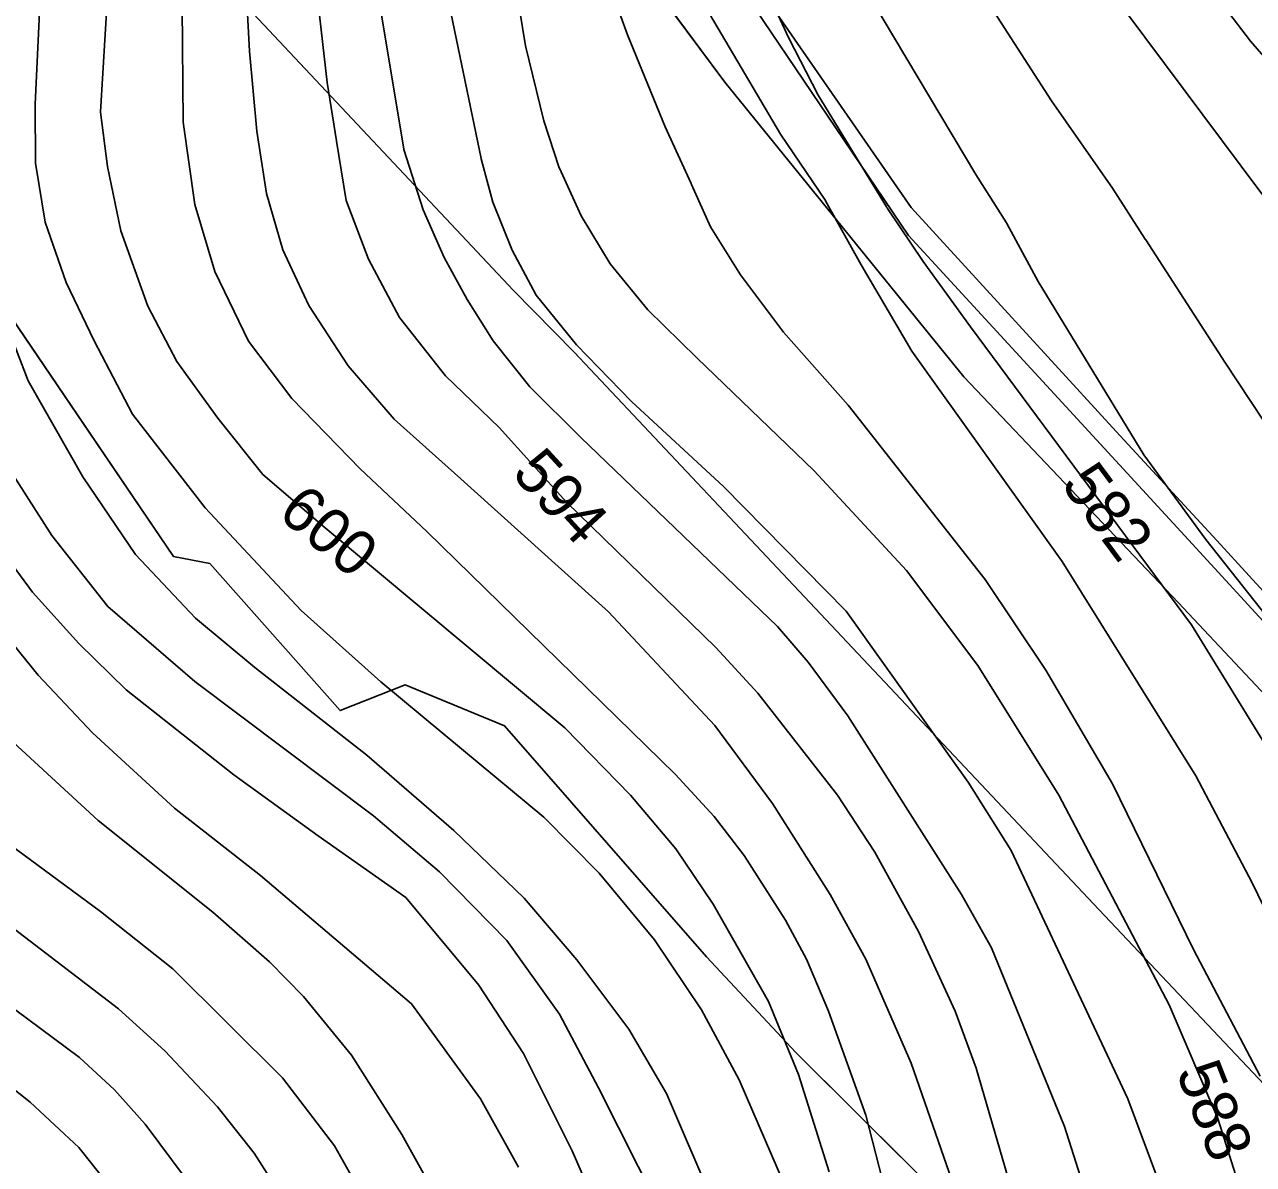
# Model space of a CAD drawing. Extents: x -709418 to -703832, y -1161719 to -1157826.
# Drawn here: x -707902.2 to -707683.1, y -1159626.2 to -1159423 of the extents above; entities that cross this region are included whole.
import ezdxf

# ---------------------------------------------------------------- set-up
doc = ezdxf.new("R2010")
doc.units = 0
for name, color, linetype in [('102_obvod PÚ', 7, 'Continuous'), ('120_vrstevnice hlavní', 7, 'Continuous'), ('121_vrstevnice hlavní_popis', 7, 'Continuous'), ('122_vrstevnice základní', 7, 'Continuous'), ('201_orná půda_KN', 7, 'Continuous'), ('206_TTP_KN', 7, 'Continuous'), ('210_ostatní plocha_KN', 7, 'Continuous')]:
    doc.layers.add(name, color=color, linetype=linetype)

msp = doc.modelspace()

# ---------------------------------------------------------------- linework, layer by layer
at = {"layer": '102_obvod PÚ'}
msp.add_lwpolyline([(-707724.56, -1159646.08), (-707764.64, -1159606.18), (-707780.62, -1159589.13), (-707816.59, -1159548.02), (-707834.29, -1159540.67), (-707845.93, -1159545.26), (-707869.14, -1159519.09), (-707875.64, -1159517.8), (-707930.8, -1159436.52), (-707895.4, -1159384.07), (-707886.56, -1159395.85), (-707881.63, -1159392.07), (-707892.19, -1159376.87), (-707879.13, -1159345.25), (-707880.85, -1159325.27), (-707872.36, -1159300.51), (-707864.36, -1159294.8), (-707815.84, -1159358.53), (-707791.08, -1159387.78), (-707809.35, -1159354.82), (-707828.68, -1159315.5), (-707849.57, -1159270.84)], dxfattribs=at)
at = {"layer": '120_vrstevnice hlavní'}
for points in [[(-708040.47, -1159132.45), (-708035.9, -1159139.88), (-708025.33, -1159162.17), (-708014.33, -1159189.02), (-708007.04, -1159205.03), (-708002.47, -1159213.03), (-707992.9, -1159225.88), (-707980.75, -1159238.6), (-707968.47, -1159248.6), (-707938.32, -1159270.31), (-707926.18, -1159280.17), (-707918.61, -1159288.03), (-707901.46, -1159312.46), (-707897.32, -1159320.46), (-707890.01, -1159343.4), (-707888.28, -1159354.49), (-707886.52, -1159378.35), (-707886.98, -1159410.93), (-707888.63, -1159438.56)], [(-707727.11, -1159458.36), (-707732.55, -1159449.76), (-707767.65, -1159390.93), (-707781.94, -1159363.63), (-707798.19, -1159323.19), (-707807.67, -1159303.33), (-707819.32, -1159283.95), (-707834.55, -1159266.55), (-707848.73, -1159253.97)], [(-707820.78, -1159446.9), (-707827.44, -1159414.83), (-707831.09, -1159389.36), (-707834.07, -1159366.38)], [(-708006.36, -1159424.2), (-708004.7, -1159447.81), (-708004.74, -1159453.05), (-708001.27, -1159471.56), (-707994.62, -1159499.33), (-707985.36, -1159527.1), (-707978.71, -1159540.99), (-707970.9, -1159554.87), (-707961.06, -1159568.61), (-707949.64, -1159580.19), (-707940.23, -1159587.27), (-707918.54, -1159601.31), (-707901.18, -1159615.05), (-707892.5, -1159623.15), (-707883.97, -1159633.85)], [(-707888.62, -1159438.6), (-707887.4, -1159448.33), (-707884.99, -1159459.75), (-707880.19, -1159473.22), (-707875.05, -1159483.09), (-707867.69, -1159493.14), (-707859.66, -1159503.18), (-707848.55, -1159512.71), (-707805.86, -1159548.36), (-707794.14, -1159560.37), (-707786.04, -1159569.92), (-707779.39, -1159579.75), (-707769.55, -1159597.11), (-707764.2, -1159610.13), (-707758.7, -1159627.49)], [(-707820.76, -1159446.97), (-707818.7, -1159454.66), (-707815.26, -1159463.2), (-707810.96, -1159471.23), (-707803.76, -1159480.11), (-707793.99, -1159490.17), (-707777.55, -1159505.35), (-707755.67, -1159527.54), (-707733.97, -1159558.06), (-707726.3, -1159570.21), (-707705.47, -1159614.47), (-707699.4, -1159630.67)], [(-707939.16, -1159449.84), (-707938.45, -1159459.36), (-707936.18, -1159473.3), (-707931.27, -1159488.34), (-707928.23, -1159495.86), (-707922.59, -1159507.14), (-707913.33, -1159522.19), (-707899.73, -1159538.96), (-707890.04, -1159549.23), (-707875.43, -1159562.69), (-707860.1, -1159574.69), (-707833.2, -1159597.54), (-707820.9, -1159614.47), (-707814.1, -1159626.62)], [(-707727.05, -1159458.46), (-707721.47, -1159468.8), (-707702.65, -1159499.68), (-707691.58, -1159514.81), (-707677.37, -1159532.7), (-707665.29, -1159550), (-707654.95, -1159568.99), (-707646.03, -1159586.83)]]:
    msp.add_lwpolyline(points, dxfattribs=at)
for points in [[(-707888.63, -1159438.56), (-707888.62, -1159438.6)], [(-707820.76, -1159446.97), (-707820.78, -1159446.9)], [(-707727.05, -1159458.46), (-707727.11, -1159458.36)]]:
    msp.add_open_spline(points, degree=1, dxfattribs=at)
at = {"layer": '122_vrstevnice základní'}
for points in [[(-707940.4, -1159120.83), (-707935.05, -1159137.78), (-707913.05, -1159179.33), (-707890.84, -1159215.71), (-707876.4, -1159235.89), (-707862.19, -1159252.63), (-707850, -1159263.57), (-707831.28, -1159282.38), (-707822.17, -1159293.67), (-707815.39, -1159305.6), (-707808.85, -1159318.27), (-707803.51, -1159330.25), (-707788.63, -1159371.44), (-707779.67, -1159394.56), (-707774.5, -1159406.88), (-707765.99, -1159425.3), (-707760.66, -1159435.57), (-707748.52, -1159455.49)], [(-708032.47, -1159121.88), (-708019.9, -1159143.02), (-708006.18, -1159171.59), (-707999.04, -1159188.74), (-707992.18, -1159201.6), (-707985.18, -1159212.74), (-707970.04, -1159229.6), (-707946.61, -1159252.31), (-707930.32, -1159266.74), (-707919.46, -1159277.31), (-707907.18, -1159291.03), (-707896.32, -1159305.89), (-707886.32, -1159324.46), (-707880.89, -1159338.46), (-707876.5, -1159361.48), (-707874.74, -1159387.24), (-707874.05, -1159419.86), (-707873.91, -1159440.39)], [(-707783.33, -1159451.36), (-707787.97, -1159441.26), (-707794.68, -1159424.85), (-707800.36, -1159409.11), (-707807.12, -1159381.02), (-707820.11, -1159334.88), (-707826.65, -1159317.77), (-707836.79, -1159298.62), (-707847.7, -1159284.18), (-707863.48, -1159270.01), (-707889.93, -1159240.68), (-707900.23, -1159228.54), (-707915, -1159205.64), (-707928.23, -1159184.1), (-707941.53, -1159159.99), (-707951.34, -1159137.42), (-707956.51, -1159122.54)], [(-707949.09, -1159122.43), (-707941.5, -1159145.71), (-707931.7, -1159163.67), (-707913.37, -1159195.09), (-707899.45, -1159217.16), (-707886.05, -1159235.55), (-707866.31, -1159258.63), (-707838.68, -1159283.74), (-707824.6, -1159304.68), (-707815.3, -1159325.55), (-707808.83, -1159342.67), (-707801.76, -1159365.6), (-707794.86, -1159384.6), (-707787.28, -1159406.48), (-707781.43, -1159418.8), (-707767.38, -1159442.52), (-707759.38, -1159454.39)], [(-707860.77, -1159442.01), (-707862.06, -1159427.77), (-707863.48, -1159401.14), (-707865.61, -1159375.43), (-707869.07, -1159351.37), (-707873.18, -1159336.46), (-707883.32, -1159311.6), (-707889.6, -1159299.6), (-707897.18, -1159287.89), (-707923.75, -1159255.6), (-707949.61, -1159229.6), (-707959.32, -1159218.74), (-707976.75, -1159196.74), (-707987.61, -1159180.74), (-707991.9, -1159172.74), (-708005.9, -1159140.74), (-708012.47, -1159128.74)], [(-707900.29, -1159437.18), (-707899.15, -1159413.19), (-707897.42, -1159381.75), (-707898.3, -1159366.41), (-707901.32, -1159347.6), (-707912.18, -1159318.46), (-707915.89, -1159309.89), (-707921.61, -1159299.6), (-707929.04, -1159289.31), (-707939.75, -1159279.03), (-707951.04, -1159271.89), (-707966.75, -1159263.74), (-707982.47, -1159254.6), (-707989.18, -1159249.74), (-708000.18, -1159239.88), (-708008.33, -1159229.6), (-708026.33, -1159202.17)], [(-707824.68, -1159240.9), (-707819.47, -1159242.43), (-707811.04, -1159247.39), (-707803.57, -1159255.37), (-707791.51, -1159269.43), (-707742.74, -1159346.83), (-707719.71, -1159378.77), (-707683.61, -1159425.96), (-707661.04, -1159451.95)], [(-707843.15, -1159247.31), (-707833.18, -1159256.2), (-707823.72, -1159266.65), (-707806.81, -1159286.46), (-707795.28, -1159305.48), (-707779.16, -1159335.98), (-707766.92, -1159360.48), (-707750.91, -1159387.3), (-707719.07, -1159436.59), (-707708.22, -1159452.18), (-707702.37, -1159461.26)], [(-707672.53, -1159464.95), (-707681.95, -1159452.71), (-707746.6, -1159366.1), (-707755.61, -1159352.07), (-707769.94, -1159326.87), (-707780.28, -1159307.5), (-707793.1, -1159287.74), (-707801.88, -1159275.06), (-707824.07, -1159252.94), (-707828.92, -1159247.19)], [(-707846.56, -1159443.75), (-707848.21, -1159433.34), (-707853.11, -1159390.52), (-707859.26, -1159346.97), (-707864.14, -1159328.87), (-707867.58, -1159317.94)], [(-707849.83, -1159344.16), (-707844.99, -1159370.98), (-707840.88, -1159402.05), (-707838.97, -1159418.8), (-707834.57, -1159445.22)], [(-707806.83, -1159448.53), (-707809.58, -1159440.16), (-707812.86, -1159426.82), (-707815.46, -1159410.74)], [(-707994.47, -1159425.66), (-707990.57, -1159462.01), (-707985.36, -1159491.81), (-707982.18, -1159501.93), (-707974.08, -1159522.19), (-707966.56, -1159536.36), (-707959.47, -1159546.49), (-707942.84, -1159565.72), (-707926.78, -1159581.63), (-707920.13, -1159587.27), (-707910.73, -1159593.49), (-707892.36, -1159607.09), (-707886.14, -1159612.88), (-707880.64, -1159618.95), (-707871.09, -1159631.82)], [(-707978.94, -1159427.56), (-707978.78, -1159453.33), (-707976.83, -1159473.87), (-707970.03, -1159499.62), (-707966.56, -1159509.75), (-707955.71, -1159532.02), (-707947.32, -1159544.46), (-707932.42, -1159560.52), (-707917.96, -1159573.53), (-707885.41, -1159598.41), (-707877.17, -1159605.93), (-707867.77, -1159615.91), (-707861.26, -1159624.16), (-707855.76, -1159632.69)], [(-707841.01, -1159633.27), (-707846.94, -1159622.86), (-707856.2, -1159610.71), (-707875.72, -1159591.32), (-707888.6, -1159581.06), (-707906.1, -1159568.18), (-707916.51, -1159558.64), (-707933, -1159540.84), (-707944.14, -1159525.95), (-707949.35, -1159517.84), (-707954.84, -1159507.72), (-707960.77, -1159493.55), (-707965.98, -1159473.3), (-707966.99, -1159463.17), (-707965.84, -1159436.56), (-707965.17, -1159429.24)], [(-707950.69, -1159431.01), (-707950.36, -1159463.17), (-707948.77, -1159473.58), (-707945.73, -1159485.16), (-707941.68, -1159497.31), (-707936.47, -1159509.46), (-707931.27, -1159519.58), (-707920.99, -1159533.76), (-707905.66, -1159549.52), (-707889.03, -1159564.85), (-707868.63, -1159581.2), (-707858.51, -1159590.02), (-707852.43, -1159596.24), (-707843.9, -1159606.66), (-707834.93, -1159620.83), (-707829.29, -1159630.96)], [(-707884.05, -1159541.59), (-707892.5, -1159533.29), (-707900.73, -1159524.17), (-707910.4, -1159511.18), (-707919.83, -1159492.18), (-707926.13, -1159474.56), (-707929.29, -1159460.82), (-707930.73, -1159444.34), (-707931.22, -1159433.39)], [(-707891.78, -1159503.62), (-707901.52, -1159486.51), (-707907.52, -1159471.02), (-707910.1, -1159457.91), (-707911.32, -1159448.2), (-707911.48, -1159435.81)], [(-707900.29, -1159437.22), (-707900.24, -1159447.69), (-707898.51, -1159458.25), (-707894.74, -1159468.98), (-707889.77, -1159479.36), (-707882.92, -1159492.47), (-707869.98, -1159509.14), (-707852.83, -1159527.44), (-707838.64, -1159540.16), (-707823.91, -1159552.4), (-707809.61, -1159564.25), (-707799.71, -1159574.26), (-707789.84, -1159586.1), (-707781.47, -1159598.59), (-707774.78, -1159611.06), (-707766.66, -1159629.8)], [(-707873.91, -1159440.4), (-707871.83, -1159455.06), (-707868.22, -1159467), (-707862.22, -1159479.44), (-707854.52, -1159489.66), (-707842.36, -1159502.17), (-707830.45, -1159513.36), (-707786.19, -1159556.61), (-707779.24, -1159564.13), (-707773.89, -1159571.07), (-707766.52, -1159582.65), (-707762.75, -1159589.59), (-707758.85, -1159598.85), (-707752.2, -1159617.36), (-707747.42, -1159635.88)], [(-707860.77, -1159442.02), (-707859.04, -1159453.11), (-707856.12, -1159463.18), (-707851.48, -1159473.07), (-707844.46, -1159483.81), (-707836.25, -1159493.35), (-707824.41, -1159503.96), (-707798.05, -1159527.68), (-707779.1, -1159547.93), (-707768.83, -1159561.82), (-707758.56, -1159578.02), (-707752.2, -1159589.59), (-707744.1, -1159608.1), (-707736.86, -1159628.93)], [(-707817.57, -1159494.85), (-707827.11, -1159485.62), (-707835.34, -1159475.22), (-707840.83, -1159464.81), (-707844.83, -1159454.38), (-707846.56, -1159443.79)], [(-707834.56, -1159445.27), (-707831.11, -1159456.03), (-707827.36, -1159464.52), (-707823.24, -1159472.03), (-707818.61, -1159479.37), (-707812.1, -1159487.56), (-707803.02, -1159496.59), (-707767.96, -1159530.29), (-707762.47, -1159536.65), (-707755.38, -1159546.2), (-707735.13, -1159578.02), (-707729.78, -1159587.56), (-707716.76, -1159619.39), (-707712.71, -1159632.11)], [(-707806.79, -1159448.61), (-707802.92, -1159457.12), (-707797.77, -1159465.67), (-707791.08, -1159473.86), (-707782.34, -1159482.4), (-707761.4, -1159502.57), (-707744.96, -1159520.3), (-707732.23, -1159537.23), (-707717.77, -1159560.37), (-707698.1, -1159597.69), (-707689.42, -1159617.94), (-707681.75, -1159642.24)], [(-707681.9, -1159610.42), (-707693.76, -1159587.85), (-707708.22, -1159558.35), (-707720.08, -1159538.1), (-707730.93, -1159521.9), (-707755.34, -1159490.84), (-707766.84, -1159477.86), (-707774.56, -1159467.61), (-707779.89, -1159459.06), (-707783.27, -1159451.49)], [(-707759.36, -1159454.42), (-707753.01, -1159465.85), (-707743.97, -1159481.22), (-707717.19, -1159518.71), (-707693.33, -1159556.9), (-707683.34, -1159575.99), (-707667.29, -1159608.97)], [(-707748.34, -1159455.77), (-707741.97, -1159465.26), (-707733.54, -1159476.9), (-707694.13, -1159530.01), (-707681.46, -1159550.53)], [(-707702.28, -1159461.4), (-707688.16, -1159483.21), (-707669.77, -1159511.07), (-707661.35, -1159523.48), (-707652.8, -1159538.91), (-707645.09, -1159554.34), (-707626.49, -1159599.74), (-707616.12, -1159621)], [(-707917.18, -1159470.4), (-707913.44, -1159483.27), (-707906.31, -1159499.91), (-707897.31, -1159514.07), (-707887.31, -1159526.71), (-707871.79, -1159540.12), (-707839.93, -1159564.01), (-707828.2, -1159574.03), (-707816.17, -1159586.22), (-707806.82, -1159599.38), (-707799.82, -1159612.51), (-707789.19, -1159633.57)], [(-707725.44, -1159633.27), (-707732.52, -1159608.97), (-707736.28, -1159598.85), (-707742.79, -1159584.67), (-707750.6, -1159570.5), (-707757.26, -1159560.37), (-707771.43, -1159542.15), (-707778.95, -1159534.05), (-707805.57, -1159508.15), (-707817.57, -1159494.85)], [(-707779.64, -1159632.36), (-707787.74, -1159613.53), (-707794.44, -1159602.07), (-707803.69, -1159589.67), (-707813.07, -1159578.68), (-707825.61, -1159566.64), (-707841.15, -1159553.22), (-707861.12, -1159537.61), (-707871.7, -1159528.78), (-707882.41, -1159517.43), (-707891.78, -1159503.62)], [(-707798.48, -1159637.61), (-707804.56, -1159623.73), (-707813.23, -1159606.37), (-707821.19, -1159594.22), (-707834.21, -1159578.6), (-707849.83, -1159567.6), (-707864.88, -1159556.71), (-707884.05, -1159541.59)]]:
    msp.add_lwpolyline(points, dxfattribs=at)
for points in [[(-707900.29, -1159437.22), (-707900.29, -1159437.18)], [(-707873.91, -1159440.39), (-707873.91, -1159440.4)], [(-707860.77, -1159442.02), (-707860.77, -1159442.01)], [(-707846.56, -1159443.79), (-707846.56, -1159443.75)], [(-707834.57, -1159445.22), (-707834.56, -1159445.27)], [(-707806.83, -1159448.53), (-707806.79, -1159448.61)], [(-707783.27, -1159451.49), (-707783.33, -1159451.36)], [(-707759.38, -1159454.39), (-707759.36, -1159454.42)], [(-707748.52, -1159455.49), (-707748.34, -1159455.77)], [(-707702.37, -1159461.26), (-707702.28, -1159461.4)]]:
    msp.add_open_spline(points, degree=1, dxfattribs=at)
at = {"layer": '201_orná půda_KN'}
for p, q in [((-707744.13, -1159455.64), (-707791.08, -1159387.78)), ((-707707.58, -1159495.56), (-707744.13, -1159455.64)), ((-707689.64, -1159514.97), (-707707.58, -1159495.56)), ((-707631.43, -1159578.61), (-707689.64, -1159514.97))]:
    msp.add_line(p, q, dxfattribs=at)
at = {"layer": '206_TTP_KN'}
for p, q in [((-707885.68, -1159395.17), (-707815.02, -1159470.4)), ((-707815.02, -1159470.4), (-707885.68, -1159395.17)), ((-707795.03, -1159409.38), (-707777.33, -1159433.29)), ((-707777.33, -1159433.29), (-707734.73, -1159485.81)), ((-707875.64, -1159517.8), (-707930.8, -1159436.52)), ((-707815.02, -1159470.4), (-707804.21, -1159481.39)), ((-707804.21, -1159481.39), (-707815.02, -1159470.4)), ((-707804.21, -1159481.39), (-707710.66, -1159580.74)), ((-707710.66, -1159580.74), (-707804.21, -1159481.39)), ((-707734.73, -1159485.81), (-707696.48, -1159525.99)), ((-707869.14, -1159519.09), (-707875.64, -1159517.8)), ((-707845.93, -1159545.26), (-707869.14, -1159519.09)), ((-707696.48, -1159525.99), (-707654.38, -1159571.01)), ((-707834.29, -1159540.67), (-707845.93, -1159545.26)), ((-707816.59, -1159548.02), (-707834.29, -1159540.67)), ((-707780.62, -1159589.13), (-707816.59, -1159548.02)), ((-707710.66, -1159580.74), (-707590.96, -1159707.48)), ((-707590.96, -1159707.48), (-707710.66, -1159580.74)), ((-707764.64, -1159606.18), (-707780.62, -1159589.13)), ((-707724.56, -1159646.08), (-707764.64, -1159606.18))]:
    msp.add_line(p, q, dxfattribs=at)
at = {"layer": '210_ostatní plocha_KN'}
for p, q in [((-707791.08, -1159387.78), (-707744.13, -1159455.64)), ((-707790.28, -1159393), (-707744.56, -1159460.63)), ((-707744.56, -1159460.63), (-707790.28, -1159393)), ((-707777.33, -1159433.29), (-707795.03, -1159409.38)), ((-707734.73, -1159485.81), (-707777.33, -1159433.29)), ((-707744.13, -1159455.64), (-707707.58, -1159495.56)), ((-707744.56, -1159460.63), (-707694.68, -1159514.84)), ((-707694.68, -1159514.84), (-707744.56, -1159460.63)), ((-707696.48, -1159525.99), (-707734.73, -1159485.81)), ((-707707.58, -1159495.56), (-707689.64, -1159514.97)), ((-707694.68, -1159514.84), (-707675.05, -1159536.24)), ((-707675.05, -1159536.24), (-707694.68, -1159514.84)), ((-707689.64, -1159514.97), (-707631.43, -1159578.61)), ((-707654.38, -1159571.01), (-707696.48, -1159525.99))]:
    msp.add_line(p, q, dxfattribs=at)

# ---------------------------------------------------------------- texts
at = {"layer": '121_vrstevnice hlavní_popis'}
for s, rotation, p in [('594', 312.5569, (-707815.51, -1159503.18)), ('582', 306.6383, (-707717.54, -1159504.98)), ('600', 320.0044, (-707857.27, -1159510.54)), ('588', 291.6585, (-707696.94, -1159609.65))]:
    msp.add_text(s, height=8, rotation=rotation, dxfattribs=at).set_placement(p)

doc.saveas('drawing.dxf')
